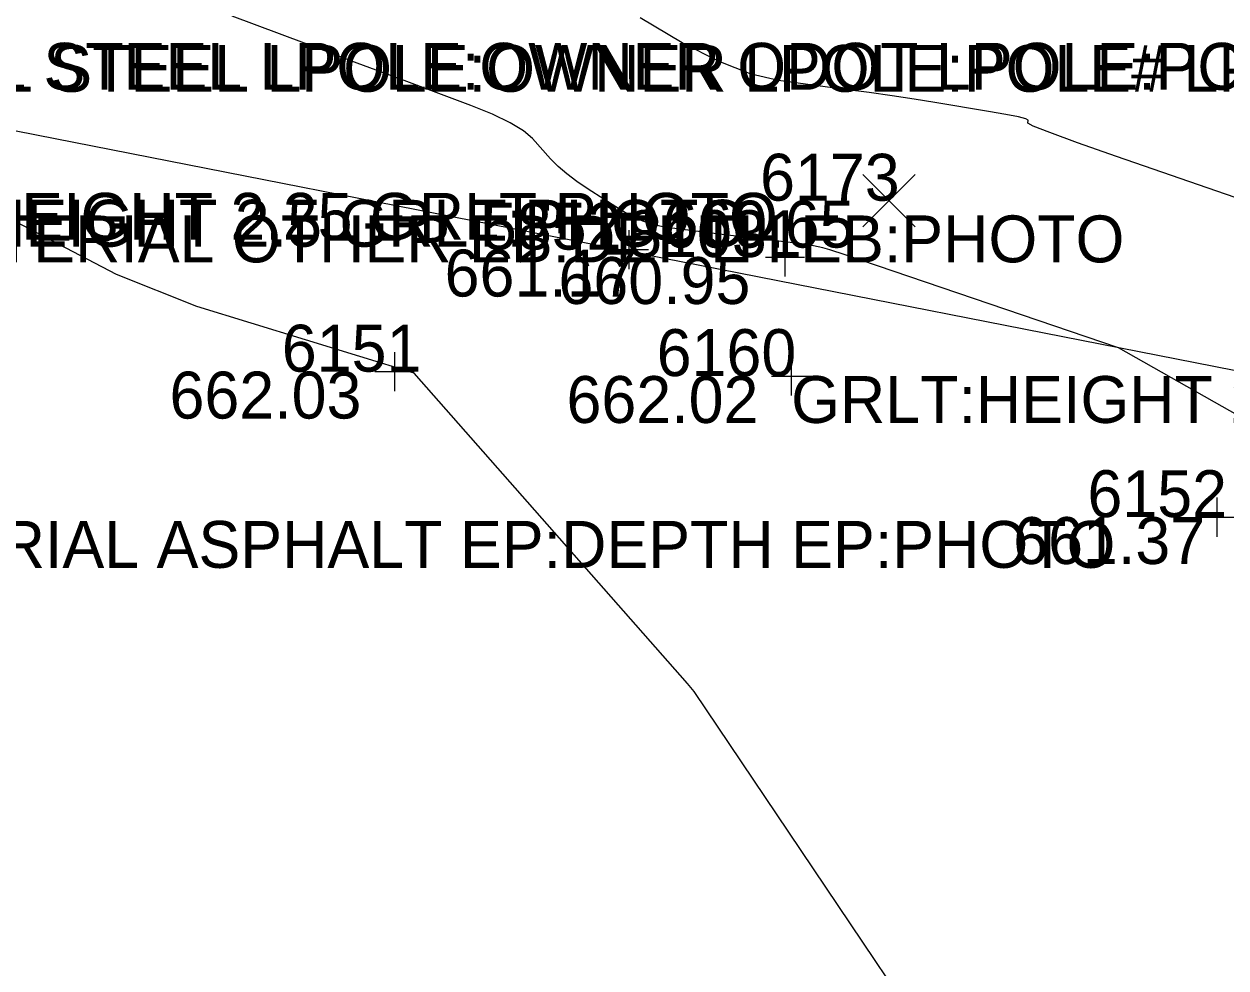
# Model space of a CAD drawing. Extents: x 2129350 to 2137777, y 657588 to 659885.
# Drawn here: x 2132814.87 to 2132845.61, y 658839.44 to 658863.59 of the extents above; entities that cross this region are included whole.
import ezdxf

# ---------------------------------------------------------------- set-up
doc = ezdxf.new("R2010")
doc.units = 0
for name, color, linetype in [('DT_X_Contour_Major', 7, 'Continuous'), ('DT_X_Contour_Minor', 7, 'Continuous'), ('DT_X_TIN_Hull', 7, 'Continuous'), ('SV_X_Random_Point', 7, 'Continuous'), ('SV_X_Shot_Marker', 7, 'Continuous'), ('SV_X_Text_Comment', 7, 'Continuous'), ('SV_X_Text_Elevation', 7, 'Continuous'), ('SV_X_Text_Name', 7, 'Continuous')]:
    doc.layers.add(name, color=color, linetype=linetype)

msp = doc.modelspace()

# ---------------------------------------------------------------- linework, layer by layer
at = {"layer": 'DT_X_Contour_Major'}
msp.add_lwpolyline([(2132845.853, 658859.146), (2132842.816, 658860.2), (2132841.82, 658860.549), (2132841.109, 658860.807), (2132840.685, 658860.973), (2132840.546, 658861.048), (2132840.557, 658861.125), (2132840.496, 658861.161), (2132840.306, 658861.21), (2132839.987, 658861.274), (2132839.538, 658861.352), (2132838.168, 658861.577), (2132837.639, 658861.662), (2132837.079, 658861.746), (2132836.489, 658861.83), (2132835.867, 658861.914), (2132834.169, 658862.137), (2132833.471, 658862.3), (2132832.648, 658862.623), (2132831.702, 658863.105), (2132830.631, 658863.747)], dxfattribs=at)
at = {"layer": 'DT_X_Contour_Minor'}
for points in [[(2132847.067, 658852.92), (2132842.867, 658855.302), (2132835.872, 658857.679), (2132835.48, 658857.812), (2132835.302, 658857.862), (2132835.06, 658857.911), (2132834.756, 658857.959), (2132834.388, 658858.006), (2132833.324, 658858.131), (2132832.94, 658858.177), (2132832.589, 658858.219), (2132832.269, 658858.259), (2132831.981, 658858.296), (2132831.255, 658858.392), (2132830.979, 658858.447), (2132830.696, 658858.542), (2132830.404, 658858.676), (2132830.105, 658858.849), (2132829.297, 658859.364), (2132829.01, 658859.557), (2132828.755, 658859.751), (2132828.532, 658859.944), (2132828.341, 658860.138), (2132827.874, 658860.655), (2132827.644, 658860.853), (2132827.305, 658861.061), (2132826.855, 658861.277), (2132826.297, 658861.502), (2132824.661, 658862.114), (2132824.037, 658862.347), (2132823.393, 658862.588), (2132822.044, 658863.093), (2132820.191, 658863.786)], [(2132854.739, 658817.23), (2132855.157, 658818.479), (2132855.4, 658819.179), (2132855.418, 658819.22), (2132855.373, 658819.273), (2132855.157, 658819.547), (2132853.811, 658821.398), (2132853.43, 658821.945), (2132845.581, 658829.594), (2132839.635, 658835.405), (2132839.389, 658835.657), (2132839.149, 658835.897), (2132834.433, 658842.909), (2132832.015, 658846.51), (2132831.973, 658846.563), (2132831.842, 658846.711), (2132824.851, 658854.654), (2132819.291, 658856.361), (2132817.239, 658857.174), (2132809.308, 658861.321)]]:
    msp.add_lwpolyline(points, dxfattribs=at)
at = {"layer": 'DT_X_TIN_Hull'}
msp.add_lwpolyline([(2133204.077, 658850.452), (2133154.998, 658844.591), (2133130.087, 658842.801), (2133105.146, 658841.01), (2133080.148, 658840.775), (2133055.151, 658840.541), (2133030.154, 658840.306), (2133005.156, 658840.071), (2132983.947, 658844.137), (2132984.081, 658845.645), (2132982.083, 658846.166), (2132955.892, 658842.884), (2132906.706, 658846.701), (2132856.288, 658852.667), (2132809.346, 658861.886), (2132807.379, 658862.286), (2132782.907, 658867.272)], dxfattribs=at)
at = {"layer": 'SV_X_Random_Point'}
for p, q in [((2132836.328, 658858.399), (2132837.662, 658859.733)), ((2132836.328, 658859.733), (2132837.662, 658858.399))]:
    msp.add_line(p, q, dxfattribs=at)
at = {"layer": 'SV_X_Shot_Marker'}
for p, q in [((2132830.342, 658858.314), (2132830.342, 658857.314)), ((2132834.333, 658858.123), (2132834.333, 658857.123)), ((2132829.842, 658857.814), (2132830.842, 658857.814)), ((2132830.342, 658857.814), (2132830.342, 658857.814)), ((2132833.833, 658857.623), (2132834.833, 658857.623)), ((2132834.333, 658857.623), (2132834.333, 658857.623)), ((2132824.347, 658855.192), (2132824.347, 658854.192)), ((2132834.492, 658855.079), (2132834.492, 658854.079)), ((2132823.847, 658854.692), (2132824.847, 658854.692)), ((2132824.347, 658854.692), (2132824.347, 658854.692)), ((2132833.992, 658854.579), (2132834.992, 658854.579)), ((2132834.492, 658854.579), (2132834.492, 658854.579)), ((2132845.377, 658851.47), (2132845.377, 658850.47)), ((2132844.877, 658850.97), (2132845.877, 658850.97)), ((2132845.377, 658850.97), (2132845.377, 658850.97))]:
    msp.add_line(p, q, dxfattribs=at)

# ---------------------------------------------------------------- texts
at = {"layer": 'SV_X_Text_Comment'}
for s, p in [('LPOLE:MATERIAL STEEL LPOLE:OWNER ODOT LPOLE:POLE# LPOLE:PHOTO', (2132801.278, 658861.904)), ('LPOLE:MATERIAL STEEL LPOLE:OWNER LPOLE:POLE# LPOLE:PHOTO', (2132801.452, 658861.851)), ('GRLT:HEIGHT 2.25 GRLT:PHOTO', (2132808.916, 658858.065)), ('GRLT:HEIGHT 2.5 GRLT:PHOTO', (2132809.027, 658857.889)), ('EB:MATERIAL OTHER EB:DEPTH EB:PHOTO', (2132809.133, 658857.488)), ('GRLT:HEIGHT 2.25 GRLT:PHOTO', (2132834.492, 658853.379)), ('EP:MATERIAL ASPHALT EP:DEPTH EP:PHOTO', (2132807.205, 658849.672))]:
    msp.add_text(s, height=1.2, dxfattribs=at).set_placement(p)
at = {"layer": 'SV_X_Text_Elevation'}
for s, p in [('660.65', (2132831.203, 658857.866)), ('661.17', (2132825.629, 658856.614)), ('660.95', (2132828.541, 658856.423)), ('662.03', (2132818.593, 658853.492)), ('662.02', (2132828.747, 658853.379)), ('661.37', (2132840.172, 658849.77))]:
    msp.add_text(s, height=1.2, dxfattribs=at).set_placement(p)
at = {"layer": 'SV_X_Text_Name'}
for s, p in [('6173', (2132833.698, 658859.066)), ('5852', (2132826.582, 658857.814)), ('81031', (2132830.298, 658857.623)), ('6151', (2132821.465, 658854.692)), ('6160', (2132831.053, 658854.579)), ('6152', (2132842.071, 658850.97))]:
    msp.add_text(s, height=1.2, dxfattribs=at).set_placement(p)

doc.saveas('drawing.dxf')
